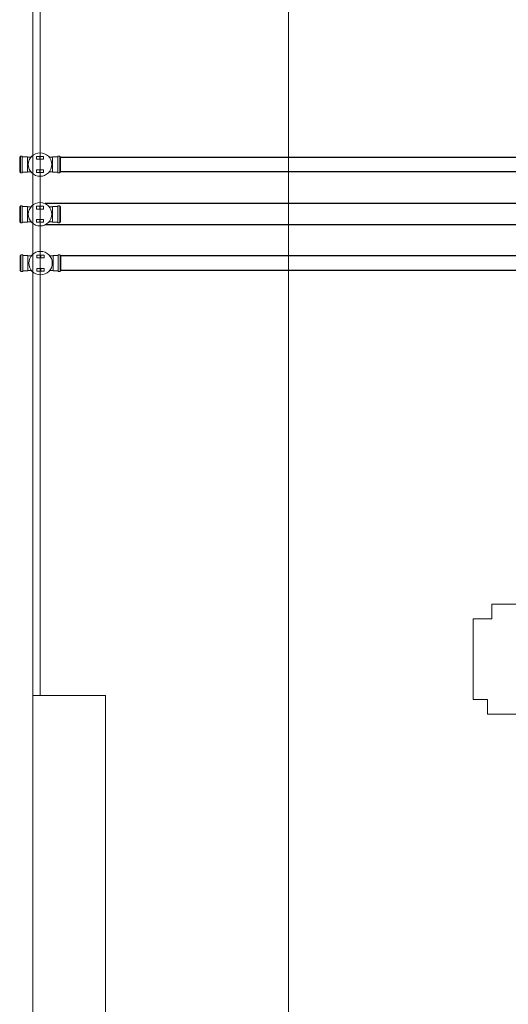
# Model space of a CAD drawing. Header units: millimetres. Extents: x -261 to 187, y -214 to 106.
# Tile 584 of 656: x -222.12 to -218.79, y 10.71 to 17.43. Entities that reach past the tile are written whole.
import ezdxf

# ---------------------------------------------------------------- set-up
doc = ezdxf.new("R2010")
doc.units = ezdxf.units.MM
doc.header["$LTSCALE"] = 0.005
doc.header["$MEASUREMENT"] = 0
doc.layers.get('0').update_dxf_attribs({"lineweight": 18})
for name, color, linetype, lineweight in [('AP-Condutos', 4, 'Continuous', 25), ('IFC-Laje-Contorno', 9, 'Continuous', 5), ('IFC-Parede padrão-Contorno', 9, 'Continuous', 5), ('IFC-Parede-Contorno', 9, 'Continuous', 5)]:
    doc.layers.add(name, color=color, linetype=linetype, lineweight=lineweight)

msp = doc.modelspace()

# ---------------------------------------------------------------- linework, layer by layer
for p, q in [((-222.1221, 16.3926), (-222.1221, 16.4993)), ((-222.1221, 16.4993), (-222.1177, 16.4993)), ((-222.1169, 16.3926), (-222.1169, 16.4993)), ((-222.1159, 16.5029), (-222.1167, 16.5)), ((-222.1149, 16.5037), (-222.1055, 16.5037)), ((-222.1045, 16.5028), (-222.1042, 16.5002)), ((-222.1042, 16.3926), (-222.1042, 16.4993)), ((-222.1033, 16.4993), (-222.071, 16.4993)), ((-222.071, 16.4993), (-222.0686, 16.4968)), ((-222.0686, 16.4968), (-222.0448, 16.4968)), ((-222.0686, 16.4968), (-222.0686, 16.395)), ((-222.0069, 16.482), (-222.0069, 16.5)), ((-222.0064, 16.5005), (-221.9849, 16.5005)), ((-222.0064, 16.4815), (-221.9849, 16.4815)), ((-221.9844, 16.482), (-221.9844, 16.5)), ((-221.9814, 16.482), (-221.9814, 16.5)), ((-221.9808, 16.5005), (-221.9593, 16.5005)), ((-221.9808, 16.4815), (-221.9593, 16.4815)), ((-221.9588, 16.482), (-221.9588, 16.5)), ((-221.8972, 16.4968), (-221.9209, 16.4968)), ((-221.8947, 16.4993), (-221.8972, 16.4968)), ((-221.8972, 16.4968), (-221.8972, 16.395)), ((-221.8625, 16.4993), (-221.8947, 16.4993)), ((-221.8612, 16.5028), (-221.8615, 16.5002)), ((-221.8615, 16.4993), (-221.8615, 16.3926)), ((-221.8508, 16.5037), (-221.8602, 16.5037)), ((-221.8498, 16.5029), (-221.849, 16.5)), ((-221.8488, 16.4993), (-221.8488, 16.3926)), ((-221.8436, 16.4993), (-221.848, 16.4993)), ((-221.8436, 16.4993), (-221.8436, 16.3926)), ((-222.0069, 16.4099), (-222.0069, 16.3918)), ((-222.0064, 16.4104), (-221.9849, 16.4104)), ((-221.9844, 16.4099), (-221.9844, 16.3918)), ((-221.9814, 16.4099), (-221.9814, 16.3918)), ((-221.9808, 16.4104), (-221.9593, 16.4104)), ((-221.9588, 16.4099), (-221.9588, 16.3918)), ((-222.1221, 16.3926), (-222.1177, 16.3926)), ((-222.1159, 16.3889), (-222.1167, 16.3918)), ((-222.1149, 16.3882), (-222.1055, 16.3882)), ((-222.1045, 16.3891), (-222.1042, 16.3917)), ((-222.1033, 16.3926), (-222.071, 16.3926)), ((-222.071, 16.3926), (-222.0686, 16.395)), ((-222.0686, 16.395), (-222.0448, 16.395)), ((-222.0064, 16.3913), (-221.9849, 16.3913)), ((-221.9808, 16.3913), (-221.9593, 16.3913)), ((-221.8972, 16.395), (-221.9209, 16.395)), ((-221.8947, 16.3926), (-221.8972, 16.395)), ((-221.8625, 16.3926), (-221.8947, 16.3926)), ((-221.8612, 16.3891), (-221.8615, 16.3917)), ((-221.8508, 16.3882), (-221.8602, 16.3882)), ((-221.8498, 16.3889), (-221.849, 16.3918)), ((-221.8436, 16.3926), (-221.848, 16.3926)), ((-222.1221, 16.053), (-222.1221, 16.1597)), ((-222.1221, 16.1597), (-222.1177, 16.1597)), ((-222.1169, 16.053), (-222.1169, 16.1597)), ((-222.1159, 16.1634), (-222.1167, 16.1605)), ((-222.1149, 16.1641), (-222.1055, 16.1641)), ((-222.1045, 16.1632), (-222.1042, 16.1606)), ((-222.1042, 16.053), (-222.1042, 16.1597)), ((-222.1033, 16.1597), (-222.071, 16.1597)), ((-222.071, 16.1597), (-222.0686, 16.1573)), ((-222.0686, 16.1573), (-222.0448, 16.1573)), ((-222.0686, 16.1573), (-222.0686, 16.0555)), ((-222.0069, 16.1425), (-222.0069, 16.1605)), ((-222.0064, 16.161), (-221.9849, 16.161)), ((-222.0064, 16.142), (-221.9849, 16.142)), ((-221.9844, 16.1425), (-221.9844, 16.1605)), ((-221.9814, 16.1425), (-221.9814, 16.1605)), ((-221.9808, 16.161), (-221.9593, 16.161)), ((-221.9808, 16.142), (-221.9593, 16.142)), ((-221.9588, 16.1425), (-221.9588, 16.1605)), ((-221.8972, 16.1573), (-221.9209, 16.1573)), ((-221.8947, 16.1597), (-221.8972, 16.1573)), ((-221.8972, 16.1573), (-221.8972, 16.0555)), ((-221.8625, 16.1597), (-221.8947, 16.1597)), ((-221.8612, 16.1632), (-221.8615, 16.1606)), ((-221.8615, 16.1597), (-221.8615, 16.053)), ((-221.8508, 16.1641), (-221.8602, 16.1641)), ((-221.8498, 16.1634), (-221.849, 16.1605)), ((-221.8488, 16.1597), (-221.8488, 16.053)), ((-221.8436, 16.1597), (-221.848, 16.1597)), ((-221.8436, 16.1597), (-221.8436, 16.053)), ((-222.0069, 16.0703), (-222.0069, 16.0523)), ((-222.0064, 16.0708), (-221.9849, 16.0708)), ((-221.9844, 16.0703), (-221.9844, 16.0523)), ((-221.9814, 16.0703), (-221.9814, 16.0523)), ((-221.9808, 16.0708), (-221.9593, 16.0708)), ((-221.9588, 16.0703), (-221.9588, 16.0523)), ((-222.1221, 16.053), (-222.1177, 16.053)), ((-222.1159, 16.0494), (-222.1167, 16.0523)), ((-222.1149, 16.0486), (-222.1055, 16.0486)), ((-222.1045, 16.0495), (-222.1042, 16.0521)), ((-222.1033, 16.053), (-222.071, 16.053)), ((-222.071, 16.053), (-222.0686, 16.0555)), ((-222.0686, 16.0555), (-222.0448, 16.0555)), ((-222.0064, 16.0518), (-221.9849, 16.0518)), ((-221.9808, 16.0518), (-221.9593, 16.0518)), ((-221.8972, 16.0555), (-221.9209, 16.0555)), ((-221.8947, 16.053), (-221.8972, 16.0555)), ((-221.8625, 16.053), (-221.8947, 16.053)), ((-221.8612, 16.0495), (-221.8615, 16.0521)), ((-221.8508, 16.0486), (-221.8602, 16.0486)), ((-221.8498, 16.0494), (-221.849, 16.0523)), ((-221.8436, 16.053), (-221.848, 16.053)), ((-222.1191, 15.7191), (-222.1191, 15.8258)), ((-222.1191, 15.8258), (-222.1146, 15.8258)), ((-222.1139, 15.7191), (-222.1139, 15.8258)), ((-222.1129, 15.8295), (-222.1137, 15.8266)), ((-222.1119, 15.8302), (-222.1024, 15.8302)), ((-222.1014, 15.8293), (-222.1012, 15.8267)), ((-222.1011, 15.7191), (-222.1011, 15.8258)), ((-222.1002, 15.8258), (-222.068, 15.8258)), ((-222.068, 15.8258), (-222.0655, 15.8234)), ((-222.0655, 15.8234), (-222.0417, 15.8234)), ((-222.0655, 15.8234), (-222.0655, 15.7216)), ((-222.0039, 15.8085), (-222.0039, 15.8266)), ((-222.0034, 15.8271), (-221.9818, 15.8271)), ((-222.0034, 15.808), (-221.9818, 15.808)), ((-221.9813, 15.8085), (-221.9813, 15.8266)), ((-221.9783, 15.8085), (-221.9783, 15.8266)), ((-221.9778, 15.8271), (-221.9563, 15.8271)), ((-221.9778, 15.808), (-221.9563, 15.808)), ((-221.9558, 15.8085), (-221.9558, 15.8266)), ((-221.8941, 15.8234), (-221.9179, 15.8234)), ((-221.8917, 15.8258), (-221.8941, 15.8234)), ((-221.8941, 15.8234), (-221.8941, 15.7216)), ((-221.8594, 15.8258), (-221.8917, 15.8258)), ((-221.8585, 15.8258), (-221.8585, 15.7191)), ((-221.8582, 15.8293), (-221.8584, 15.8267)), ((-221.8477, 15.8302), (-221.8572, 15.8302)), ((-221.8468, 15.8295), (-221.846, 15.8266)), ((-221.8458, 15.8258), (-221.8458, 15.7191)), ((-221.8406, 15.8258), (-221.845, 15.8258)), ((-221.8406, 15.8258), (-221.8406, 15.7191)), ((-222.0039, 15.7364), (-222.0039, 15.7184)), ((-222.0034, 15.7369), (-221.9818, 15.7369)), ((-221.9813, 15.7364), (-221.9813, 15.7184)), ((-221.9783, 15.7364), (-221.9783, 15.7184)), ((-221.9778, 15.7369), (-221.9563, 15.7369)), ((-221.9558, 15.7364), (-221.9558, 15.7184)), ((-222.1191, 15.7191), (-222.1146, 15.7191)), ((-222.1129, 15.7154), (-222.1137, 15.7184)), ((-222.1119, 15.7147), (-222.1024, 15.7147)), ((-222.1014, 15.7156), (-222.1012, 15.7182)), ((-222.1002, 15.7191), (-222.068, 15.7191)), ((-222.068, 15.7191), (-222.0655, 15.7216)), ((-222.0655, 15.7216), (-222.0417, 15.7216)), ((-222.0034, 15.7179), (-221.9818, 15.7179)), ((-221.9778, 15.7179), (-221.9563, 15.7179)), ((-221.8941, 15.7216), (-221.9179, 15.7216)), ((-221.8917, 15.7191), (-221.8941, 15.7216)), ((-221.8594, 15.7191), (-221.8917, 15.7191)), ((-221.8582, 15.7156), (-221.8584, 15.7182)), ((-221.8477, 15.7147), (-221.8572, 15.7147)), ((-221.8468, 15.7154), (-221.846, 15.7184)), ((-221.8406, 15.7191), (-221.845, 15.7191))]:
    msp.add_line(p, q)
for points in [[(-222.1177, 16.4993), (-222.1175, 16.4993), (-222.1174, 16.4993), (-222.1172, 16.4994), (-222.1171, 16.4994), (-222.117, 16.4995), (-222.1169, 16.4996), (-222.1168, 16.4998), (-222.1168, 16.4999), (-222.1167, 16.5)], [(-222.1149, 16.5037), (-222.1151, 16.5037), (-222.1152, 16.5036), (-222.1154, 16.5036), (-222.1155, 16.5035), (-222.1156, 16.5034), (-222.1157, 16.5033), (-222.1158, 16.5032), (-222.1159, 16.5031), (-222.1159, 16.5029)], [(-222.1045, 16.5028), (-222.1045, 16.5029), (-222.1046, 16.5031), (-222.1046, 16.5032), (-222.1047, 16.5034), (-222.1049, 16.5035), (-222.105, 16.5036), (-222.1052, 16.5036), (-222.1053, 16.5037), (-222.1055, 16.5037)], [(-222.1043, 16.5002), (-222.1042, 16.5), (-222.1042, 16.4999), (-222.1041, 16.4997), (-222.104, 16.4996), (-222.1039, 16.4995), (-222.1037, 16.4994), (-222.1036, 16.4993), (-222.1034, 16.4993), (-222.1033, 16.4993)], [(-222.0064, 16.5005), (-222.0065, 16.5005), (-222.0066, 16.5005), (-222.0066, 16.5005), (-222.0067, 16.5004), (-222.0068, 16.5004), (-222.0068, 16.5003), (-222.0069, 16.5002), (-222.0069, 16.5001), (-222.0069, 16.5)], [(-222.0069, 16.482), (-222.0069, 16.4819), (-222.0069, 16.4818), (-222.0068, 16.4817), (-222.0068, 16.4817), (-222.0067, 16.4816), (-222.0066, 16.4816), (-222.0066, 16.4815), (-222.0065, 16.4815), (-222.0064, 16.4815)], [(-221.9844, 16.5), (-221.9844, 16.5001), (-221.9844, 16.5001), (-221.9844, 16.5002), (-221.9844, 16.5002), (-221.9844, 16.5002), (-221.9844, 16.5003), (-221.9844, 16.5003), (-221.9845, 16.5004), (-221.9845, 16.5004), (-221.9845, 16.5004), (-221.9846, 16.5004), (-221.9846, 16.5005), (-221.9846, 16.5005), (-221.9847, 16.5005), (-221.9847, 16.5005), (-221.9848, 16.5005), (-221.9848, 16.5005), (-221.9849, 16.5005)], [(-221.9849, 16.4815), (-221.9848, 16.4815), (-221.9847, 16.4815), (-221.9846, 16.4816), (-221.9845, 16.4816), (-221.9845, 16.4817), (-221.9844, 16.4817), (-221.9844, 16.4818), (-221.9844, 16.4819), (-221.9844, 16.482)], [(-221.9808, 16.5005), (-221.9809, 16.5005), (-221.981, 16.5005), (-221.9811, 16.5005), (-221.9812, 16.5004), (-221.9812, 16.5004), (-221.9813, 16.5003), (-221.9813, 16.5002), (-221.9813, 16.5001), (-221.9814, 16.5)], [(-221.9814, 16.482), (-221.9813, 16.4819), (-221.9813, 16.4818), (-221.9813, 16.4817), (-221.9812, 16.4817), (-221.9812, 16.4816), (-221.9811, 16.4816), (-221.981, 16.4815), (-221.9809, 16.4815), (-221.9808, 16.4815)], [(-221.9588, 16.5), (-221.9588, 16.5001), (-221.9588, 16.5002), (-221.9589, 16.5003), (-221.9589, 16.5004), (-221.959, 16.5004), (-221.9591, 16.5005), (-221.9591, 16.5005), (-221.9592, 16.5005), (-221.9593, 16.5005)], [(-221.9593, 16.4815), (-221.9592, 16.4815), (-221.9591, 16.4815), (-221.9591, 16.4816), (-221.959, 16.4816), (-221.9589, 16.4817), (-221.9589, 16.4817), (-221.9588, 16.4818), (-221.9588, 16.4819), (-221.9588, 16.482)], [(-221.8625, 16.4993), (-221.8623, 16.4993), (-221.8621, 16.4993), (-221.862, 16.4994), (-221.8618, 16.4995), (-221.8617, 16.4996), (-221.8616, 16.4997), (-221.8615, 16.4999), (-221.8615, 16.5), (-221.8615, 16.5002)], [(-221.8602, 16.5037), (-221.8604, 16.5037), (-221.8606, 16.5036), (-221.8607, 16.5036), (-221.8608, 16.5035), (-221.861, 16.5034), (-221.8611, 16.5032), (-221.8611, 16.5031), (-221.8612, 16.5029), (-221.8612, 16.5028)], [(-221.8498, 16.5029), (-221.8498, 16.5031), (-221.8499, 16.5032), (-221.85, 16.5033), (-221.8501, 16.5034), (-221.8502, 16.5035), (-221.8503, 16.5036), (-221.8505, 16.5036), (-221.8506, 16.5037), (-221.8508, 16.5037)], [(-221.849, 16.5), (-221.849, 16.4999), (-221.8489, 16.4998), (-221.8488, 16.4996), (-221.8487, 16.4995), (-221.8486, 16.4994), (-221.8485, 16.4994), (-221.8483, 16.4993), (-221.8482, 16.4993), (-221.848, 16.4993)], [(-222.0064, 16.4104), (-222.0065, 16.4104), (-222.0066, 16.4103), (-222.0066, 16.4103), (-222.0067, 16.4102), (-222.0068, 16.4102), (-222.0068, 16.4101), (-222.0069, 16.41), (-222.0069, 16.4099), (-222.0069, 16.4099)], [(-221.9844, 16.4099), (-221.9844, 16.4099), (-221.9844, 16.41), (-221.9844, 16.4101), (-221.9845, 16.4102), (-221.9845, 16.4102), (-221.9846, 16.4103), (-221.9847, 16.4103), (-221.9848, 16.4104), (-221.9849, 16.4104)], [(-221.9808, 16.4104), (-221.9809, 16.4104), (-221.981, 16.4103), (-221.9811, 16.4103), (-221.9812, 16.4102), (-221.9812, 16.4102), (-221.9813, 16.4101), (-221.9813, 16.41), (-221.9813, 16.4099), (-221.9814, 16.4099), (-221.9813, 16.4098), (-221.9813, 16.4097), (-221.9813, 16.4096), (-221.9812, 16.4095), (-221.9812, 16.4095), (-221.9811, 16.4094), (-221.981, 16.4094), (-221.9809, 16.4094), (-221.9808, 16.4094), (-221.9808, 16.4094), (-221.9807, 16.4094), (-221.9806, 16.4094), (-221.9805, 16.4095), (-221.9805, 16.4095), (-221.9804, 16.4096), (-221.9804, 16.4097), (-221.9804, 16.4098), (-221.9803, 16.4099)], [(-221.9588, 16.4099), (-221.9588, 16.4099), (-221.9588, 16.41), (-221.9589, 16.4101), (-221.9589, 16.4102), (-221.959, 16.4102), (-221.9591, 16.4103), (-221.9591, 16.4103), (-221.9592, 16.4104), (-221.9593, 16.4104)], [(-222.1167, 16.3918), (-222.1168, 16.392), (-222.1168, 16.3921), (-222.1169, 16.3922), (-222.117, 16.3923), (-222.1171, 16.3924), (-222.1172, 16.3925), (-222.1174, 16.3925), (-222.1175, 16.3926), (-222.1177, 16.3926)], [(-222.1159, 16.3889), (-222.1159, 16.3888), (-222.1158, 16.3886), (-222.1157, 16.3885), (-222.1156, 16.3884), (-222.1155, 16.3883), (-222.1154, 16.3883), (-222.1152, 16.3882), (-222.1151, 16.3882), (-222.1149, 16.3882)], [(-222.1055, 16.3882), (-222.1053, 16.3882), (-222.1052, 16.3882), (-222.105, 16.3883), (-222.1049, 16.3884), (-222.1047, 16.3885), (-222.1046, 16.3886), (-222.1046, 16.3888), (-222.1045, 16.3889), (-222.1045, 16.3891)], [(-222.1033, 16.3926), (-222.1034, 16.3926), (-222.1036, 16.3925), (-222.1037, 16.3925), (-222.1039, 16.3924), (-222.104, 16.3923), (-222.1041, 16.3921), (-222.1042, 16.392), (-222.1042, 16.3918), (-222.1043, 16.3917)], [(-222.0069, 16.3918), (-222.0069, 16.3917), (-222.0069, 16.3917), (-222.0068, 16.3916), (-222.0068, 16.3915), (-222.0067, 16.3914), (-222.0066, 16.3914), (-222.0066, 16.3914), (-222.0065, 16.3913), (-222.0064, 16.3913)], [(-221.9849, 16.3913), (-221.9848, 16.3913), (-221.9847, 16.3914), (-221.9846, 16.3914), (-221.9845, 16.3914), (-221.9845, 16.3915), (-221.9844, 16.3916), (-221.9844, 16.3917), (-221.9844, 16.3917), (-221.9844, 16.3918)], [(-221.9803, 16.3918), (-221.9804, 16.3919), (-221.9804, 16.392), (-221.9804, 16.392), (-221.9804, 16.3921), (-221.9805, 16.3921), (-221.9805, 16.3922), (-221.9805, 16.3922), (-221.9806, 16.3923), (-221.9807, 16.3923), (-221.9807, 16.3923), (-221.9808, 16.3923), (-221.9808, 16.3923), (-221.9809, 16.3923), (-221.981, 16.3923), (-221.981, 16.3923), (-221.9811, 16.3923), (-221.9812, 16.3922), (-221.9812, 16.3922), (-221.9812, 16.3921), (-221.9813, 16.3921), (-221.9813, 16.392), (-221.9813, 16.392), (-221.9813, 16.3919), (-221.9814, 16.3918), (-221.9813, 16.3918), (-221.9813, 16.3917), (-221.9813, 16.3916), (-221.9813, 16.3916), (-221.9812, 16.3915), (-221.9812, 16.3915), (-221.9812, 16.3914), (-221.9811, 16.3914), (-221.981, 16.3914), (-221.981, 16.3913), (-221.9809, 16.3913), (-221.9808, 16.3913)], [(-221.9593, 16.3913), (-221.9592, 16.3913), (-221.9591, 16.3914), (-221.9591, 16.3914), (-221.959, 16.3914), (-221.9589, 16.3915), (-221.9589, 16.3916), (-221.9588, 16.3917), (-221.9588, 16.3917), (-221.9588, 16.3918)], [(-221.8615, 16.3917), (-221.8615, 16.3918), (-221.8615, 16.392), (-221.8616, 16.3921), (-221.8617, 16.3923), (-221.8618, 16.3924), (-221.862, 16.3925), (-221.8621, 16.3925), (-221.8623, 16.3926), (-221.8625, 16.3926)], [(-221.8612, 16.3891), (-221.8612, 16.3889), (-221.8611, 16.3888), (-221.8611, 16.3886), (-221.861, 16.3885), (-221.8608, 16.3884), (-221.8607, 16.3883), (-221.8606, 16.3882), (-221.8604, 16.3882), (-221.8602, 16.3882)], [(-221.8508, 16.3882), (-221.8506, 16.3882), (-221.8505, 16.3882), (-221.8503, 16.3883), (-221.8502, 16.3883), (-221.8501, 16.3884), (-221.85, 16.3885), (-221.8499, 16.3886), (-221.8498, 16.3888), (-221.8498, 16.3889)], [(-221.848, 16.3926), (-221.8482, 16.3926), (-221.8483, 16.3925), (-221.8485, 16.3925), (-221.8486, 16.3924), (-221.8487, 16.3923), (-221.8488, 16.3922), (-221.8489, 16.3921), (-221.849, 16.392), (-221.849, 16.3918)], [(-222.1177, 16.1597), (-222.1175, 16.1597), (-222.1174, 16.1598), (-222.1172, 16.1598), (-222.1171, 16.1599), (-222.117, 16.16), (-222.1169, 16.1601), (-222.1168, 16.1602), (-222.1168, 16.1603), (-222.1167, 16.1605)], [(-222.1149, 16.1641), (-222.1151, 16.1641), (-222.1152, 16.1641), (-222.1154, 16.1641), (-222.1155, 16.164), (-222.1156, 16.1639), (-222.1157, 16.1638), (-222.1158, 16.1637), (-222.1159, 16.1635), (-222.1159, 16.1634)], [(-222.1045, 16.1632), (-222.1045, 16.1634), (-222.1046, 16.1635), (-222.1046, 16.1637), (-222.1047, 16.1638), (-222.1049, 16.1639), (-222.105, 16.164), (-222.1052, 16.1641), (-222.1053, 16.1641), (-222.1055, 16.1641)], [(-222.1043, 16.1607), (-222.1042, 16.1605), (-222.1042, 16.1603), (-222.1041, 16.1602), (-222.104, 16.1601), (-222.1039, 16.1599), (-222.1037, 16.1599), (-222.1036, 16.1598), (-222.1034, 16.1598), (-222.1033, 16.1597)], [(-222.0064, 16.161), (-222.0065, 16.161), (-222.0066, 16.161), (-222.0066, 16.1609), (-222.0067, 16.1609), (-222.0068, 16.1608), (-222.0068, 16.1607), (-222.0069, 16.1607), (-222.0069, 16.1606), (-222.0069, 16.1605)], [(-222.0069, 16.1425), (-222.0069, 16.1424), (-222.0069, 16.1423), (-222.0068, 16.1422), (-222.0068, 16.1421), (-222.0067, 16.1421), (-222.0066, 16.142), (-222.0066, 16.142), (-222.0065, 16.142), (-222.0064, 16.142)], [(-221.9844, 16.1605), (-221.9844, 16.1605), (-221.9844, 16.1606), (-221.9844, 16.1606), (-221.9844, 16.1607), (-221.9844, 16.1607), (-221.9844, 16.1607), (-221.9844, 16.1608), (-221.9845, 16.1608), (-221.9845, 16.1608), (-221.9845, 16.1609), (-221.9846, 16.1609), (-221.9846, 16.1609), (-221.9846, 16.1609), (-221.9847, 16.161), (-221.9847, 16.161), (-221.9848, 16.161), (-221.9848, 16.161), (-221.9849, 16.161)], [(-221.9849, 16.142), (-221.9848, 16.142), (-221.9847, 16.142), (-221.9846, 16.142), (-221.9845, 16.1421), (-221.9845, 16.1421), (-221.9844, 16.1422), (-221.9844, 16.1423), (-221.9844, 16.1424), (-221.9844, 16.1425)], [(-221.9808, 16.161), (-221.9809, 16.161), (-221.981, 16.161), (-221.9811, 16.1609), (-221.9812, 16.1609), (-221.9812, 16.1608), (-221.9813, 16.1607), (-221.9813, 16.1607), (-221.9813, 16.1606), (-221.9814, 16.1605)], [(-221.9814, 16.1425), (-221.9813, 16.1424), (-221.9813, 16.1423), (-221.9813, 16.1422), (-221.9812, 16.1421), (-221.9812, 16.1421), (-221.9811, 16.142), (-221.981, 16.142), (-221.9809, 16.142), (-221.9808, 16.142)], [(-221.9588, 16.1605), (-221.9588, 16.1606), (-221.9588, 16.1607), (-221.9589, 16.1607), (-221.9589, 16.1608), (-221.959, 16.1609), (-221.9591, 16.1609), (-221.9591, 16.161), (-221.9592, 16.161), (-221.9593, 16.161)], [(-221.9593, 16.142), (-221.9592, 16.142), (-221.9591, 16.142), (-221.9591, 16.142), (-221.959, 16.1421), (-221.9589, 16.1421), (-221.9589, 16.1422), (-221.9588, 16.1423), (-221.9588, 16.1424), (-221.9588, 16.1425)], [(-221.8625, 16.1597), (-221.8623, 16.1598), (-221.8621, 16.1598), (-221.862, 16.1599), (-221.8618, 16.1599), (-221.8617, 16.1601), (-221.8616, 16.1602), (-221.8615, 16.1603), (-221.8615, 16.1605), (-221.8615, 16.1607)], [(-221.8602, 16.1641), (-221.8604, 16.1641), (-221.8606, 16.1641), (-221.8607, 16.164), (-221.8608, 16.1639), (-221.861, 16.1638), (-221.8611, 16.1637), (-221.8611, 16.1635), (-221.8612, 16.1634), (-221.8612, 16.1632)], [(-221.8498, 16.1634), (-221.8498, 16.1635), (-221.8499, 16.1637), (-221.85, 16.1638), (-221.8501, 16.1639), (-221.8502, 16.164), (-221.8503, 16.1641), (-221.8505, 16.1641), (-221.8506, 16.1641), (-221.8508, 16.1641)], [(-221.849, 16.1605), (-221.849, 16.1603), (-221.8489, 16.1602), (-221.8488, 16.1601), (-221.8487, 16.16), (-221.8486, 16.1599), (-221.8485, 16.1598), (-221.8483, 16.1598), (-221.8482, 16.1597), (-221.848, 16.1597)], [(-222.0064, 16.0708), (-222.0065, 16.0708), (-222.0066, 16.0708), (-222.0066, 16.0708), (-222.0067, 16.0707), (-222.0068, 16.0706), (-222.0068, 16.0706), (-222.0069, 16.0705), (-222.0069, 16.0704), (-222.0069, 16.0703)], [(-221.9844, 16.0703), (-221.9844, 16.0704), (-221.9844, 16.0705), (-221.9844, 16.0706), (-221.9845, 16.0706), (-221.9845, 16.0707), (-221.9846, 16.0708), (-221.9847, 16.0708), (-221.9848, 16.0708), (-221.9849, 16.0708)], [(-221.9808, 16.0708), (-221.9809, 16.0708), (-221.981, 16.0708), (-221.9811, 16.0708), (-221.9812, 16.0707), (-221.9812, 16.0706), (-221.9813, 16.0706), (-221.9813, 16.0705), (-221.9813, 16.0704), (-221.9814, 16.0703), (-221.9813, 16.0702), (-221.9813, 16.0701), (-221.9813, 16.0701), (-221.9812, 16.07), (-221.9812, 16.0699), (-221.9811, 16.0699), (-221.981, 16.0698), (-221.9809, 16.0698), (-221.9808, 16.0698), (-221.9808, 16.0698), (-221.9807, 16.0698), (-221.9806, 16.0699), (-221.9805, 16.0699), (-221.9805, 16.07), (-221.9804, 16.0701), (-221.9804, 16.0701), (-221.9804, 16.0702), (-221.9803, 16.0703)], [(-221.9588, 16.0703), (-221.9588, 16.0704), (-221.9588, 16.0705), (-221.9589, 16.0706), (-221.9589, 16.0706), (-221.959, 16.0707), (-221.9591, 16.0708), (-221.9591, 16.0708), (-221.9592, 16.0708), (-221.9593, 16.0708)], [(-222.1167, 16.0523), (-222.1168, 16.0524), (-222.1168, 16.0526), (-222.1169, 16.0527), (-222.117, 16.0528), (-222.1171, 16.0529), (-222.1172, 16.0529), (-222.1174, 16.053), (-222.1175, 16.053), (-222.1177, 16.053)], [(-222.1159, 16.0494), (-222.1159, 16.0492), (-222.1158, 16.0491), (-222.1157, 16.049), (-222.1156, 16.0489), (-222.1155, 16.0488), (-222.1154, 16.0487), (-222.1152, 16.0487), (-222.1151, 16.0486), (-222.1149, 16.0486)], [(-222.1055, 16.0486), (-222.1053, 16.0486), (-222.1052, 16.0487), (-222.105, 16.0487), (-222.1049, 16.0488), (-222.1047, 16.0489), (-222.1046, 16.0491), (-222.1046, 16.0492), (-222.1045, 16.0494), (-222.1045, 16.0495)], [(-222.1033, 16.053), (-222.1034, 16.053), (-222.1036, 16.053), (-222.1037, 16.0529), (-222.1039, 16.0528), (-222.104, 16.0527), (-222.1041, 16.0526), (-222.1042, 16.0524), (-222.1042, 16.0523), (-222.1043, 16.0521)], [(-222.0069, 16.0523), (-222.0069, 16.0522), (-222.0069, 16.0521), (-222.0068, 16.052), (-222.0068, 16.052), (-222.0067, 16.0519), (-222.0066, 16.0518), (-222.0066, 16.0518), (-222.0065, 16.0518), (-222.0064, 16.0518)], [(-221.9849, 16.0518), (-221.9848, 16.0518), (-221.9847, 16.0518), (-221.9846, 16.0518), (-221.9845, 16.0519), (-221.9845, 16.052), (-221.9844, 16.052), (-221.9844, 16.0521), (-221.9844, 16.0522), (-221.9844, 16.0523)], [(-221.9803, 16.0523), (-221.9804, 16.0523), (-221.9804, 16.0524), (-221.9804, 16.0525), (-221.9804, 16.0525), (-221.9805, 16.0526), (-221.9805, 16.0526), (-221.9805, 16.0527), (-221.9806, 16.0527), (-221.9807, 16.0527), (-221.9807, 16.0528), (-221.9808, 16.0528), (-221.9808, 16.0528), (-221.9809, 16.0528), (-221.981, 16.0528), (-221.981, 16.0527), (-221.9811, 16.0527), (-221.9812, 16.0527), (-221.9812, 16.0526), (-221.9812, 16.0526), (-221.9813, 16.0525), (-221.9813, 16.0525), (-221.9813, 16.0524), (-221.9813, 16.0523), (-221.9814, 16.0523), (-221.9813, 16.0522), (-221.9813, 16.0522), (-221.9813, 16.0521), (-221.9813, 16.052), (-221.9812, 16.052), (-221.9812, 16.0519), (-221.9812, 16.0519), (-221.9811, 16.0518), (-221.981, 16.0518), (-221.981, 16.0518), (-221.9809, 16.0518), (-221.9808, 16.0518)], [(-221.9593, 16.0518), (-221.9592, 16.0518), (-221.9591, 16.0518), (-221.9591, 16.0518), (-221.959, 16.0519), (-221.9589, 16.052), (-221.9589, 16.052), (-221.9588, 16.0521), (-221.9588, 16.0522), (-221.9588, 16.0523)], [(-221.8615, 16.0521), (-221.8615, 16.0523), (-221.8615, 16.0524), (-221.8616, 16.0526), (-221.8617, 16.0527), (-221.8618, 16.0528), (-221.862, 16.0529), (-221.8621, 16.053), (-221.8623, 16.053), (-221.8625, 16.053)], [(-221.8612, 16.0495), (-221.8612, 16.0494), (-221.8611, 16.0492), (-221.8611, 16.0491), (-221.861, 16.0489), (-221.8608, 16.0488), (-221.8607, 16.0487), (-221.8606, 16.0487), (-221.8604, 16.0486), (-221.8602, 16.0486)], [(-221.8508, 16.0486), (-221.8506, 16.0486), (-221.8505, 16.0487), (-221.8503, 16.0487), (-221.8502, 16.0488), (-221.8501, 16.0489), (-221.85, 16.049), (-221.8499, 16.0491), (-221.8498, 16.0492), (-221.8498, 16.0494)], [(-221.848, 16.053), (-221.8482, 16.053), (-221.8483, 16.053), (-221.8485, 16.0529), (-221.8486, 16.0529), (-221.8487, 16.0528), (-221.8488, 16.0527), (-221.8489, 16.0526), (-221.849, 16.0524), (-221.849, 16.0523)], [(-222.1146, 15.8258), (-222.1145, 15.8258), (-222.1143, 15.8259), (-222.1142, 15.8259), (-222.1141, 15.826), (-222.114, 15.8261), (-222.1139, 15.8262), (-222.1138, 15.8263), (-222.1137, 15.8264), (-222.1137, 15.8266)], [(-222.1119, 15.8302), (-222.1121, 15.8302), (-222.1122, 15.8302), (-222.1123, 15.8301), (-222.1125, 15.8301), (-222.1126, 15.83), (-222.1127, 15.8299), (-222.1128, 15.8297), (-222.1128, 15.8296), (-222.1129, 15.8295)], [(-222.1014, 15.8293), (-222.1015, 15.8295), (-222.1015, 15.8296), (-222.1016, 15.8298), (-222.1017, 15.8299), (-222.1018, 15.83), (-222.102, 15.8301), (-222.1021, 15.8302), (-222.1023, 15.8302), (-222.1024, 15.8302)], [(-222.1012, 15.8267), (-222.1012, 15.8266), (-222.1011, 15.8264), (-222.1011, 15.8263), (-222.101, 15.8261), (-222.1008, 15.826), (-222.1007, 15.8259), (-222.1005, 15.8259), (-222.1004, 15.8258), (-222.1002, 15.8258)], [(-222.0034, 15.8271), (-222.0035, 15.8271), (-222.0035, 15.827), (-222.0036, 15.827), (-222.0037, 15.8269), (-222.0037, 15.8269), (-222.0038, 15.8268), (-222.0038, 15.8267), (-222.0039, 15.8266), (-222.0039, 15.8266)], [(-222.0039, 15.8085), (-222.0039, 15.8084), (-222.0038, 15.8084), (-222.0038, 15.8083), (-222.0037, 15.8082), (-222.0037, 15.8081), (-222.0036, 15.8081), (-222.0035, 15.8081), (-222.0035, 15.808), (-222.0034, 15.808)], [(-221.9813, 15.8266), (-221.9813, 15.8266), (-221.9813, 15.8266), (-221.9813, 15.8267), (-221.9814, 15.8267), (-221.9814, 15.8268), (-221.9814, 15.8268), (-221.9814, 15.8268), (-221.9814, 15.8269), (-221.9815, 15.8269), (-221.9815, 15.8269), (-221.9815, 15.827), (-221.9816, 15.827), (-221.9816, 15.827), (-221.9817, 15.827), (-221.9817, 15.827), (-221.9817, 15.8271), (-221.9818, 15.8271), (-221.9818, 15.8271)], [(-221.9818, 15.808), (-221.9817, 15.808), (-221.9817, 15.8081), (-221.9816, 15.8081), (-221.9815, 15.8081), (-221.9814, 15.8082), (-221.9814, 15.8083), (-221.9814, 15.8084), (-221.9813, 15.8084), (-221.9813, 15.8085)], [(-221.9778, 15.8271), (-221.9779, 15.8271), (-221.978, 15.827), (-221.9781, 15.827), (-221.9781, 15.8269), (-221.9782, 15.8269), (-221.9782, 15.8268), (-221.9783, 15.8267), (-221.9783, 15.8266), (-221.9783, 15.8266)], [(-221.9783, 15.8085), (-221.9783, 15.8084), (-221.9783, 15.8084), (-221.9782, 15.8083), (-221.9782, 15.8082), (-221.9781, 15.8081), (-221.9781, 15.8081), (-221.978, 15.8081), (-221.9779, 15.808), (-221.9778, 15.808)], [(-221.9558, 15.8266), (-221.9558, 15.8266), (-221.9558, 15.8267), (-221.9558, 15.8268), (-221.9559, 15.8269), (-221.956, 15.8269), (-221.956, 15.827), (-221.9561, 15.827), (-221.9562, 15.8271), (-221.9563, 15.8271)], [(-221.9563, 15.808), (-221.9562, 15.808), (-221.9561, 15.8081), (-221.956, 15.8081), (-221.956, 15.8081), (-221.9559, 15.8082), (-221.9558, 15.8083), (-221.9558, 15.8084), (-221.9558, 15.8084), (-221.9558, 15.8085)], [(-221.8594, 15.8258), (-221.8593, 15.8258), (-221.8591, 15.8259), (-221.8589, 15.8259), (-221.8588, 15.826), (-221.8587, 15.8261), (-221.8586, 15.8263), (-221.8585, 15.8264), (-221.8584, 15.8266), (-221.8584, 15.8267)], [(-221.8572, 15.8302), (-221.8574, 15.8302), (-221.8575, 15.8302), (-221.8577, 15.8301), (-221.8578, 15.83), (-221.8579, 15.8299), (-221.858, 15.8298), (-221.8581, 15.8296), (-221.8582, 15.8295), (-221.8582, 15.8293)], [(-221.8468, 15.8295), (-221.8468, 15.8296), (-221.8469, 15.8297), (-221.847, 15.8299), (-221.8471, 15.83), (-221.8472, 15.8301), (-221.8473, 15.8301), (-221.8474, 15.8302), (-221.8476, 15.8302), (-221.8477, 15.8302)], [(-221.846, 15.8266), (-221.8459, 15.8264), (-221.8459, 15.8263), (-221.8458, 15.8262), (-221.8457, 15.8261), (-221.8456, 15.826), (-221.8454, 15.8259), (-221.8453, 15.8259), (-221.8451, 15.8258), (-221.845, 15.8258)], [(-222.0034, 15.7369), (-222.0035, 15.7369), (-222.0035, 15.7369), (-222.0036, 15.7368), (-222.0037, 15.7368), (-222.0037, 15.7367), (-222.0038, 15.7366), (-222.0038, 15.7366), (-222.0039, 15.7365), (-222.0039, 15.7364)], [(-221.9813, 15.7364), (-221.9813, 15.7365), (-221.9814, 15.7366), (-221.9814, 15.7366), (-221.9814, 15.7367), (-221.9815, 15.7368), (-221.9816, 15.7368), (-221.9817, 15.7369), (-221.9817, 15.7369), (-221.9818, 15.7369)], [(-221.9778, 15.7369), (-221.9779, 15.7369), (-221.978, 15.7369), (-221.9781, 15.7368), (-221.9781, 15.7368), (-221.9782, 15.7367), (-221.9782, 15.7366), (-221.9783, 15.7366), (-221.9783, 15.7365), (-221.9783, 15.7364), (-221.9783, 15.7363), (-221.9783, 15.7362), (-221.9782, 15.7361), (-221.9782, 15.7361), (-221.9781, 15.736), (-221.9781, 15.736), (-221.978, 15.7359), (-221.9779, 15.7359), (-221.9778, 15.7359), (-221.9777, 15.7359), (-221.9776, 15.7359), (-221.9776, 15.736), (-221.9775, 15.736), (-221.9774, 15.7361), (-221.9774, 15.7361), (-221.9773, 15.7362), (-221.9773, 15.7363), (-221.9773, 15.7364)], [(-221.9558, 15.7364), (-221.9558, 15.7365), (-221.9558, 15.7366), (-221.9558, 15.7366), (-221.9559, 15.7367), (-221.956, 15.7368), (-221.956, 15.7368), (-221.9561, 15.7369), (-221.9562, 15.7369), (-221.9563, 15.7369)], [(-222.1137, 15.7184), (-222.1137, 15.7185), (-222.1138, 15.7186), (-222.1139, 15.7187), (-222.114, 15.7189), (-222.1141, 15.7189), (-222.1142, 15.719), (-222.1143, 15.7191), (-222.1145, 15.7191), (-222.1146, 15.7191)], [(-222.1129, 15.7154), (-222.1128, 15.7153), (-222.1128, 15.7152), (-222.1127, 15.7151), (-222.1126, 15.715), (-222.1125, 15.7149), (-222.1123, 15.7148), (-222.1122, 15.7147), (-222.1121, 15.7147), (-222.1119, 15.7147)], [(-222.1024, 15.7147), (-222.1023, 15.7147), (-222.1021, 15.7148), (-222.102, 15.7148), (-222.1018, 15.7149), (-222.1017, 15.715), (-222.1016, 15.7151), (-222.1015, 15.7153), (-222.1015, 15.7154), (-222.1014, 15.7156)], [(-222.1002, 15.7191), (-222.1004, 15.7191), (-222.1005, 15.7191), (-222.1007, 15.719), (-222.1008, 15.7189), (-222.101, 15.7188), (-222.1011, 15.7187), (-222.1011, 15.7185), (-222.1012, 15.7184), (-222.1012, 15.7182)], [(-222.0039, 15.7184), (-222.0039, 15.7183), (-222.0038, 15.7182), (-222.0038, 15.7181), (-222.0037, 15.718), (-222.0037, 15.718), (-222.0036, 15.7179), (-222.0035, 15.7179), (-222.0035, 15.7179), (-222.0034, 15.7179)], [(-221.9818, 15.7179), (-221.9817, 15.7179), (-221.9817, 15.7179), (-221.9816, 15.7179), (-221.9815, 15.718), (-221.9814, 15.718), (-221.9814, 15.7181), (-221.9814, 15.7182), (-221.9813, 15.7183), (-221.9813, 15.7184)], [(-221.9773, 15.7184), (-221.9773, 15.7184), (-221.9773, 15.7185), (-221.9774, 15.7185), (-221.9774, 15.7186), (-221.9774, 15.7187), (-221.9775, 15.7187), (-221.9775, 15.7188), (-221.9776, 15.7188), (-221.9776, 15.7188), (-221.9777, 15.7188), (-221.9778, 15.7189), (-221.9778, 15.7189), (-221.9779, 15.7189), (-221.9779, 15.7188), (-221.978, 15.7188), (-221.9781, 15.7188), (-221.9781, 15.7188), (-221.9782, 15.7187), (-221.9782, 15.7187), (-221.9782, 15.7186), (-221.9783, 15.7185), (-221.9783, 15.7185), (-221.9783, 15.7184), (-221.9783, 15.7184), (-221.9783, 15.7183), (-221.9783, 15.7182), (-221.9783, 15.7182), (-221.9782, 15.7181), (-221.9782, 15.718), (-221.9782, 15.718), (-221.9781, 15.718), (-221.9781, 15.7179), (-221.978, 15.7179), (-221.9779, 15.7179), (-221.9779, 15.7179), (-221.9778, 15.7179)], [(-221.9563, 15.7179), (-221.9562, 15.7179), (-221.9561, 15.7179), (-221.956, 15.7179), (-221.956, 15.718), (-221.9559, 15.718), (-221.9558, 15.7181), (-221.9558, 15.7182), (-221.9558, 15.7183), (-221.9558, 15.7184)], [(-221.8584, 15.7182), (-221.8584, 15.7184), (-221.8585, 15.7185), (-221.8586, 15.7187), (-221.8587, 15.7188), (-221.8588, 15.7189), (-221.8589, 15.719), (-221.8591, 15.7191), (-221.8593, 15.7191), (-221.8594, 15.7191)], [(-221.8582, 15.7156), (-221.8582, 15.7154), (-221.8581, 15.7153), (-221.858, 15.7151), (-221.8579, 15.715), (-221.8578, 15.7149), (-221.8577, 15.7148), (-221.8575, 15.7148), (-221.8574, 15.7147), (-221.8572, 15.7147)], [(-221.8477, 15.7147), (-221.8476, 15.7147), (-221.8474, 15.7147), (-221.8473, 15.7148), (-221.8472, 15.7149), (-221.8471, 15.715), (-221.847, 15.7151), (-221.8469, 15.7152), (-221.8468, 15.7153), (-221.8468, 15.7154)], [(-221.845, 15.7191), (-221.8451, 15.7191), (-221.8453, 15.7191), (-221.8454, 15.719), (-221.8456, 15.7189), (-221.8457, 15.7189), (-221.8458, 15.7187), (-221.8459, 15.7186), (-221.8459, 15.7185), (-221.846, 15.7184)]]:
    msp.add_lwpolyline(points)
for centre in [(-221.9829, 16.4459), (-221.9829, 16.1064), (-221.9798, 15.7725)]:
    msp.add_circle(centre, 0.0802)
at = {"layer": 'AP-Condutos'}
for p, q in [((-212.7635, 16.495), (-221.8436, 16.495)), ((-212.7635, 16.3968), (-221.8436, 16.3968)), ((-213.0715, 16.179), (-221.949, 16.179)), ((-213.0715, 16.0337), (-221.949, 16.0337)), ((-212.8525, 15.8216), (-221.8406, 15.8216)), ((-212.8525, 15.7234), (-221.8406, 15.7234))]:
    msp.add_line(p, q, dxfattribs=at)
at = {"layer": 'IFC-Laje-Contorno', "lineweight": 5}
for p, q in [((-221.9829, 13.216), (-221.9829, 23.3728)), ((-220.2872, 2.9441), (-220.2872, 21.5674)), ((-222.0325, 8.8992), (-222.0325, 12.8212)), ((-221.9829, 12.8212), (-221.7849, 12.8204)), ((-221.9829, 12.8212), (-221.9641, 12.8211)), ((-221.9829, 12.8212), (-221.9165, 12.8209)), ((-221.9641, 12.8211), (-221.7849, 12.8204)), ((-221.7849, 12.8204), (-221.5368, 12.8193)), ((-221.5481, 12.8194), (-221.5368, 12.8193)), ((-221.5426, 12.8193), (-221.5368, 12.8193)), ((-221.5371, 8.8779), (-221.5368, 12.8193)), ((-221.5371, 9.2749), (-221.5368, 12.8193))]:
    msp.add_line(p, q, dxfattribs=at)
at = {"layer": 'IFC-Parede padrão-Contorno', "lineweight": 5}
for p, q in [((-222.0329, 12.8212), (-222.0329, 21.584)), ((-221.9829, 12.8212), (-221.9829, 13.216)), ((-222.0329, 12.8212), (-221.9829, 12.8212))]:
    msp.add_line(p, q, dxfattribs=at)
at = {"layer": 'IFC-Parede-Contorno', "lineweight": 5}
for p, q in [((-218.8975, 13.4439), (-218.8311, 13.4439)), ((-218.8975, 13.3818), (-218.8975, 13.4439)), ((-218.8975, 13.3437), (-218.8975, 13.3818)), ((-218.8311, 13.4439), (-218.7226, 13.4439)), ((-219.0245, 13.3437), (-218.9762, 13.3437)), ((-219.0245, 13.0021), (-219.0245, 13.3437)), ((-218.9762, 13.3437), (-218.8975, 13.3437)), ((-219.0245, 12.7926), (-219.0245, 13.0021)), ((-219.0245, 12.7926), (-218.9643, 12.7926)), ((-218.9643, 12.7926), (-218.9274, 12.7926)), ((-218.9274, 12.7305), (-218.9274, 12.7926)), ((-218.9274, 12.6925), (-218.9274, 12.7305)), ((-218.9274, 12.6925), (-218.7859, 12.6925)), ((-218.7859, 12.6925), (-218.6992, 12.6925))]:
    msp.add_line(p, q, dxfattribs=at)

doc.saveas('drawing.dxf')
